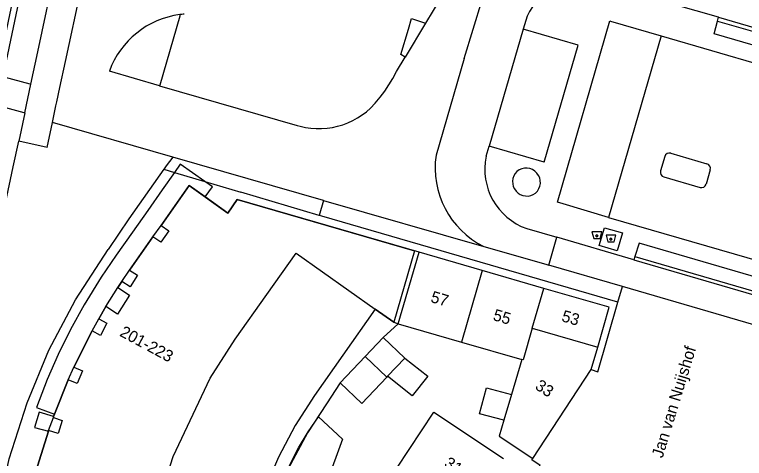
# Model space of a CAD drawing. Extents: x 194485 to 197793, y 468269 to 470822.
# Drawn here: x 194826 to 194901, y 469812 to 469857.6 of the extents above; entities that cross this region are included whole.
import ezdxf

# ---------------------------------------------------------------- set-up
doc = ezdxf.new("R2010")
doc.units = 0
for name, color, linetype in [('BGT begrenzing pand op maaiveld onder overbouw', 7, 'Continuous'), ('BGT grensvlak gebouwinstallatie plus 1', 7, 'Continuous'), ('BGT grensvlak onbegroeid terreindeel', 7, 'Continuous'), ('BGT grensvlak overig bouwwerk uitbreiding populatie', 7, 'Continuous'), ('BGT grensvlak pand deel overbouw', 7, 'Continuous'), ('BGT grensvlak pand min 1', 7, 'Continuous'), ('BGT grensvlak pand op maaiveld', 7, 'Continuous'), ('BGT grensvlak pand op maaiveld LR', 7, 'Continuous'), ('BGT grensvlak vegetatieobject', 7, 'Continuous'), ('BGT grensvlak wegdeel', 7, 'Continuous'), ('BGT puntobject bak afval apart plaats', 7, 'Continuous'), ('BGT puntobject bak container', 7, 'Continuous'), ('BGT tekst huisnummerreeks', 7, 'Continuous'), ('BGT tekst openbare ruimte label weg', 7, 'Continuous')]:
    doc.layers.add(name, color=color, linetype=linetype)

msp = doc.modelspace()

# ---------------------------------------------------------------- linework, layer by layer
at = {"layer": 'BGT begrenzing pand op maaiveld onder overbouw'}
for points in [[(194866.149, 469853.263), (194865.696, 469853.537), (194866.467, 469856.12), (194866.788, 469857.212), (194868.239, 469856.747)], [(194845.548, 469838.873), (194843.906, 469840.033), (194841.024, 469835.952), (194841.814, 469835.403), (194840.997, 469834.231), (194840.196, 469834.773), (194837.781, 469831.345), (194838.596, 469830.819), (194837.834, 469829.634), (194836.987, 469830.182), (194836.566, 469829.55), (194837.791, 469828.765), (194836.551, 469826.825), (194835.338, 469827.592), (194834.62, 469826.348), (194835.467, 469825.9), (194834.803, 469824.638), (194833.929, 469825.102), (194832.052, 469821.356), (194832.944, 469820.997), (194832.409, 469819.69), (194831.481, 469820.072), (194830.08, 469816.536)], [(194829.979, 469816.281), (194829.948, 469816.203), (194830.86, 469815.894), (194830.437, 469814.558), (194829.462, 469814.856), (194829.438, 469814.776)]]:
    msp.add_lwpolyline(points, dxfattribs=at)
at = {"layer": 'BGT grensvlak gebouwinstallatie plus 1'}
msp.add_line((194840.858, 469850.306), (194835.71, 469851.81), dxfattribs=at)
for points in [[(194866.094, 469822.304), (194868.458, 469820.439), (194866.864, 469818.419), (194864.317, 469820.43)], [(194854.093, 469810.915), (194854.052, 469810.929), (194855.163, 469813.063), (194856.149, 469814.718), (194857.214, 469816.26), (194859.685, 469813.959), (194858.075, 469809.526), (194856.976, 469809.923)]]:
    msp.add_lwpolyline(points, dxfattribs=at)
msp.add_arc((194844.13, 469848.739), 8.963, 97.54806, 159.96039, dxfattribs=at)
at = {"layer": 'BGT grensvlak onbegroeid terreindeel'}
for p, q in [((194892.832, 469843.029), (194892.403, 469841.549)), ((194893.452, 469843.37), (194897.17, 469842.289)), ((194897.51, 469841.67), (194897.081, 469840.189)), ((194892.743, 469840.929), (194896.461, 469839.849))]:
    msp.add_line(p, q, dxfattribs=at)
for centre, radius, start, end in [((194893.313, 469842.889), 0.501, 73.84617, 163.77542), ((194897.03, 469841.809), 0.5, 343.81598, 73.74163), ((194892.883, 469841.409), 0.5, 163.78352, 253.69607), ((194896.601, 469840.329), 0.5, 253.76055, 343.71904)]:
    msp.add_arc(centre, radius, start, end, dxfattribs=at)
at = {"layer": 'BGT grensvlak overig bouwwerk uitbreiding populatie'}
for p, q in [((194873.779, 469816.583), (194874.502, 469819.253)), ((194874.502, 469819.253), (194877.067, 469818.558)), ((194876.295, 469815.902), (194873.779, 469816.583))]:
    msp.add_line(p, q, dxfattribs=at)
at = {"layer": 'BGT grensvlak pand deel overbouw'}
msp.add_line((194868.239, 469856.747), (194866.149, 469853.263), dxfattribs=at)
for points in [[(194845.514, 469840.464), (194842.997, 469842.231), (194842.406, 469841.389)], [(194842.406, 469841.389), (194841.143, 469839.592), (194839.671, 469837.495), (194838.086, 469835.264), (194836.394, 469832.869), (194834.873, 469830.617), (194833.119, 469827.775), (194831.71, 469825.226), (194830.433, 469822.663), (194829.32, 469820.107), (194828.202, 469817.208), (194830.08, 469816.536)], [(194845.548, 469838.873), (194846.32, 469839.898), (194845.514, 469840.464)], [(194829.979, 469816.281), (194828.499, 469816.738), (194828.004, 469815.173), (194829.438, 469814.776)]]:
    msp.add_lwpolyline(points, dxfattribs=at)
at = {"layer": 'BGT grensvlak pand min 1'}
msp.add_lwpolyline([(194828.336, 469811.192), (194829.438, 469814.776), (194829.462, 469814.856), (194829.948, 469816.203), (194829.979, 469816.281), (194830.08, 469816.536), (194831.481, 469820.072), (194832.052, 469821.356), (194833.929, 469825.102), (194834.62, 469826.348), (194835.338, 469827.592), (194836.566, 469829.55), (194836.987, 469830.182), (194837.781, 469831.345), (194840.196, 469834.773), (194841.024, 469835.952), (194843.906, 469840.033), (194847.889, 469837.221), (194848.871, 469838.626), (194867.103, 469833.335), (194864.967, 469825.993), (194863.062, 469827.343), (194859.737, 469822.603), (194856.795, 469818.446), (194854.806, 469815.365), (194853.1, 469812.126), (194851.682, 469808.751)], dxfattribs=at)
at = {"layer": 'BGT grensvlak pand op maaiveld'}
for p, q in [((194887.262, 469856.952), (194892.47, 469855.439)), ((194892.47, 469855.439), (194887.056, 469836.774)), ((194887.056, 469836.774), (194882.377, 469838.15)), ((194874.059, 469831.307), (194867.564, 469833.188)), ((194880.399, 469829.471), (194874.059, 469831.307)), ((194865.431, 469825.823), (194871.922, 469823.954)), ((194862.031, 469822.471), (194863.871, 469824.411)), ((194863.871, 469824.411), (194866.094, 469822.304)), ((194871.922, 469823.954), (194878.118, 469822.17)), ((194885.273, 469821.113), (194885.936, 469823.409)), ((194859.449, 469819.747), (194862.031, 469822.471)), ((194866.094, 469822.304), (194864.317, 469820.43)), ((194878.118, 469822.17), (194877.067, 469818.558)), ((194879.257, 469811.991), (194885.273, 469821.113)), ((194864.317, 469820.43), (194864.247, 469820.356)), ((194877.067, 469818.558), (194876.295, 469815.902)), ((194830.08, 469816.536), (194829.979, 469816.281)), ((194829.438, 469814.776), (194828.336, 469811.192))]:
    msp.add_line(p, q, dxfattribs=at)
for points in [[(194846.54, 469870.096), (194846.664, 469870.105), (194847.236, 469870.123), (194847.808, 469870.101), (194848.377, 469870.039), (194848.94, 469869.937), (194849.495, 469869.796), (194872.159, 469863.282), (194868.239, 469856.747)], [(194842.953, 469857.624), (194842.956, 469857.46), (194842.975, 469857.455), (194840.902, 469850.383), (194840.881, 469850.382), (194840.858, 469850.306)], [(194882.377, 469838.15), (194881.794, 469838.321), (194887.198, 469856.971), (194887.262, 469856.952)], [(194840.858, 469850.306), (194855.024, 469846.225), (194855.347, 469846.139), (194855.891, 469846.027), (194856.442, 469845.955), (194856.989, 469845.914), (194857.544, 469845.913), (194858.098, 469845.952), (194858.648, 469846.031), (194859.191, 469846.149), (194859.724, 469846.305), (194860.244, 469846.5), (194860.749, 469846.732), (194861.236, 469846.999), (194861.702, 469847.3), (194862.146, 469847.635), (194862.564, 469848), (194863.046, 469848.521), (194863.552, 469849.123), (194864.026, 469849.749), (194864.467, 469850.399), (194864.875, 469851.07), (194865.248, 469851.761), (194866.149, 469853.262), (194866.149, 469853.263)], [(194867.564, 469833.188), (194848.871, 469838.626), (194847.889, 469837.221), (194845.548, 469838.873)], [(194840.909, 469807.901), (194842.28, 469812.165), (194846.063, 469820.251), (194848.65, 469824.242), (194851.92, 469828.854), (194854.933, 469833.102), (194863.062, 469827.343)], [(194885.936, 469823.409), (194887.124, 469827.524), (194880.399, 469829.471)], [(194863.062, 469827.343), (194864.967, 469825.993), (194865.431, 469825.823)], [(194864.247, 469820.356), (194861.672, 469817.639), (194859.449, 469819.747)], [(194865.292, 469810.985), (194869.093, 469816.739), (194876.248, 469811.979)], [(194876.295, 469815.902), (194875.819, 469814.265), (194879.257, 469811.991)]]:
    msp.add_lwpolyline(points, dxfattribs=at)
msp.add_arc((194844.299, 469847.315), 10.397, 94.93427, 97.43994, dxfattribs=at)
at = {"layer": 'BGT grensvlak pand op maaiveld LR'}
for p, q in [((194865.431, 469825.823), (194867.564, 469833.188)), ((194874.059, 469831.307), (194871.922, 469823.954)), ((194879.205, 469825.365), (194880.399, 469829.471)), ((194879.205, 469825.365), (194885.936, 469823.409)), ((194862.031, 469822.471), (194864.247, 469820.356))]:
    msp.add_line(p, q, dxfattribs=at)
msp.add_lwpolyline([(194879.205, 469825.365), (194878.264, 469822.128), (194878.118, 469822.17)], dxfattribs=at)
at = {"layer": 'BGT grensvlak vegetatieobject'}
msp.add_lwpolyline([(194833.336, 469895.341), (194824.301, 469852.356), (194824.987, 469852.216), (194834.018, 469895.182), (194834.83, 469898.375), (194836.228, 469904.526), (194837.762, 469911.16), (194837.08, 469911.318)], dxfattribs=at)
at = {"layer": 'BGT grensvlak wegdeel'}
for p, q in [((194898.374, 469857.344), (194888.481, 469860.196)), ((194872.189, 469853.107), (194874.043, 469859.161)), ((194878.677, 469857.45), (194878.271, 469856.115)), ((194898.267, 469856.958), (194898.374, 469857.344)), ((194898.374, 469857.344), (194931.54, 469847.743)), ((194898.267, 469856.958), (194931.424, 469847.36)), ((194878.271, 469856.115), (194874.761, 469844.083)), ((194883.931, 469854.464), (194878.271, 469856.115)), ((194892.47, 469855.439), (194922.978, 469846.57)), ((194880.421, 469842.432), (194883.931, 469854.464)), ((194872.189, 469853.107), (194869.307, 469843.17)), ((194827.019, 469847.526), (194827.644, 469850.487)), ((194827.019, 469847.526), (194826.388, 469844.608)), ((194829.323, 469843.974), (194829.861, 469846.541)), ((194842.233, 469842.978), (194829.861, 469846.541)), ((194829.323, 469843.974), (194826.388, 469844.608)), ((194874.461, 469843.057), (194874.761, 469844.083)), ((194880.421, 469842.432), (194874.761, 469844.083)), ((194857.739, 469838.512), (194842.233, 469842.978)), ((194841.315, 469841.714), (194842.406, 469841.389)), ((194842.406, 469841.389), (194845.514, 469840.464)), ((194845.514, 469840.464), (194849.224, 469839.359)), ((194857.285, 469836.963), (194849.224, 469839.359)), ((194857.739, 469838.512), (194857.285, 469836.963)), ((194857.739, 469838.512), (194874.208, 469833.785)), ((194887.056, 469836.774), (194926.339, 469825.356)), ((194878.631, 469835.622), (194881.748, 469834.725)), ((194880.922, 469831.856), (194881.748, 469834.725)), ((194889.637, 469832.416), (194881.748, 469834.725)), ((194889.746, 469832.749), (194889.637, 469832.416)), ((194889.637, 469832.416), (194937.278, 469818.542)), ((194889.746, 469832.749), (194937.365, 469818.881)), ((194888.472, 469829.657), (194880.922, 469831.856)), ((194888.009, 469828.049), (194888.472, 469829.657)), ((194904.934, 469824.861), (194888.472, 469829.657)), ((194885.955, 469820.896), (194888.009, 469828.049)), ((194863.871, 469824.411), (194865.431, 469825.823)), ((194885.273, 469821.113), (194885.955, 469820.896))]:
    msp.add_line(p, q, dxfattribs=at)
for points in [[(194833.336, 469895.341), (194826.704, 469896.726), (194825.049, 469888.889), (194823.538, 469881.608), (194821.719, 469872.954), (194819.949, 469864.828), (194818.334, 469857.21), (194817.536, 469853.261), (194822.536, 469851.84), (194827.526, 469850.511), (194827.644, 469850.487)], [(194827.644, 469850.487), (194828.344, 469853.793), (194830.239, 469862.667), (194832.193, 469871.868), (194834.183, 469881.179)], [(194830.62, 469850.121), (194831.198, 469852.802), (194832.804, 469860.308), (194834.491, 469868.21), (194836.08, 469875.578), (194836.631, 469878.353)], [(194931.015, 469846.011), (194917.16, 469850.06), (194897.908, 469855.659), (194898.267, 469856.958)], [(194816.293, 469848.21), (194816.868, 469850.266), (194820.604, 469849.276), (194826.9, 469847.552), (194827.019, 469847.526)], [(194829.861, 469846.541), (194830.219, 469848.248), (194830.303, 469848.648), (194830.62, 469850.121)], [(194825.014, 469838.238), (194825.816, 469841.958), (194826.388, 469844.608)], [(194842.233, 469842.978), (194841.563, 469842.057), (194841.347, 469841.759), (194841.315, 469841.714)], [(194841.315, 469841.714), (194837.701, 469836.611), (194835.584, 469833.461)], [(194888.009, 469828.049), (194857.572, 469836.879), (194857.285, 469836.963)], [(194886.095, 469833.872), (194886.625, 469835.705), (194888.497, 469835.183), (194887.936, 469833.334), (194886.095, 469833.872)], [(194937.365, 469818.881), (194937.72, 469820.265), (194916.786, 469826.37), (194890.195, 469834.119), (194889.746, 469832.749)], [(194829.38, 469765.228), (194826.934, 469771.174), (194825.244, 469776.744), (194824.025, 469782.549), (194823.234, 469788.791), (194823.015, 469795.088), (194823.229, 469799.685), (194824.051, 469805.847), (194825.4, 469811.934), (194827.271, 469817.685), (194829.487, 469823.099), (194832.243, 469828.303), (194835.584, 469833.461)], [(194874.208, 469833.785), (194880.593, 469831.952), (194880.922, 469831.856)], [(194863.062, 469827.343), (194859.737, 469822.603), (194856.795, 469818.446), (194854.806, 469815.365), (194853.1, 469812.126), (194851.682, 469808.751), (194850.525, 469805.121), (194849.715, 469801.551), (194849.188, 469797.518), (194849.051, 469794.686), (194849.171, 469790.821), (194849.667, 469786.831), (194850.428, 469783.329), (194851.525, 469779.757), (194853.075, 469776.013)], [(194859.449, 469819.747), (194858.038, 469817.606), (194856.102, 469814.607), (194854.093, 469810.915)], [(194874.243, 469785.666), (194872.169, 469790.679), (194872.725, 469790.715), (194871.913, 469795.366), (194872.45, 469795.332), (194872.835, 469800.001), (194873.375, 469799.836), (194874.815, 469804.216), (194875.291, 469803.886), (194878.384, 469808.77), (194880.035, 469811.265), (194879.149, 469811.854), (194879.257, 469811.991)]]:
    msp.add_lwpolyline(points, dxfattribs=at)
for centre, radius, start, end in [((194884.304, 469854.992), 6.141, 75.06304, 156.40226), ((194878.223, 469841.854), 9.012, 171.60136, 243.54723), ((194880.797, 469841.724), 6.475, 168.11571, 250.457), ((194878.651, 469840.436), 1.474, 134.27111, 307.46352), ((194878.571, 469840.367), 1.472, 311.59363, 130.14099)]:
    msp.add_arc(centre, radius, start, end, dxfattribs=at)
at = {"layer": 'BGT puntobject bak afval apart plaats'}
msp.add_lwpolyline([(194887.616, 469834.25), (194887.791, 469834.925), (194886.791, 469834.925), (194886.966, 469834.25)], close=True, dxfattribs=at)
msp.add_circle((194887.291, 469834.525), 0.1, dxfattribs=at)
for start, end in [(0, 180), (180, 0)]:
    msp.add_arc((194887.291, 469834.525), 0.1, start, end, dxfattribs=at)
at = {"layer": 'BGT puntobject bak container'}
msp.add_lwpolyline([(194886.174, 469834.611), (194886.349, 469835.286), (194885.349, 469835.286), (194885.524, 469834.611)], close=True, dxfattribs=at)
msp.add_circle((194885.849, 469834.886), 0.1, dxfattribs=at)
for start, end in [(0, 180), (180, 0)]:
    msp.add_arc((194885.849, 469834.886), 0.1, start, end, dxfattribs=at)

# ---------------------------------------------------------------- texts
at = {"layer": 'BGT tekst huisnummerreeks'}
for s, rotation, p in [('57', 343.8, (194868.673, 469828.078)), ('55', 343.8, (194875.086, 469826.222)), ('53', 343.9, (194882.142, 469826.113)), ('201-223', 331.6, (194836.684, 469824.629)), ('33', 326.6, (194879.404, 469819.193)), ('31', 326.8, (194870.043, 469811.225))]:
    msp.add_text(s, height=1.2, rotation=rotation, dxfattribs=at).set_placement(p)
at = {"layer": 'BGT tekst openbare ruimte label weg'}
msp.add_text('Jan van Nuijshof', height=1.2, rotation=73, dxfattribs=at).set_placement((194892.604, 469811.954))

doc.saveas('drawing.dxf')
